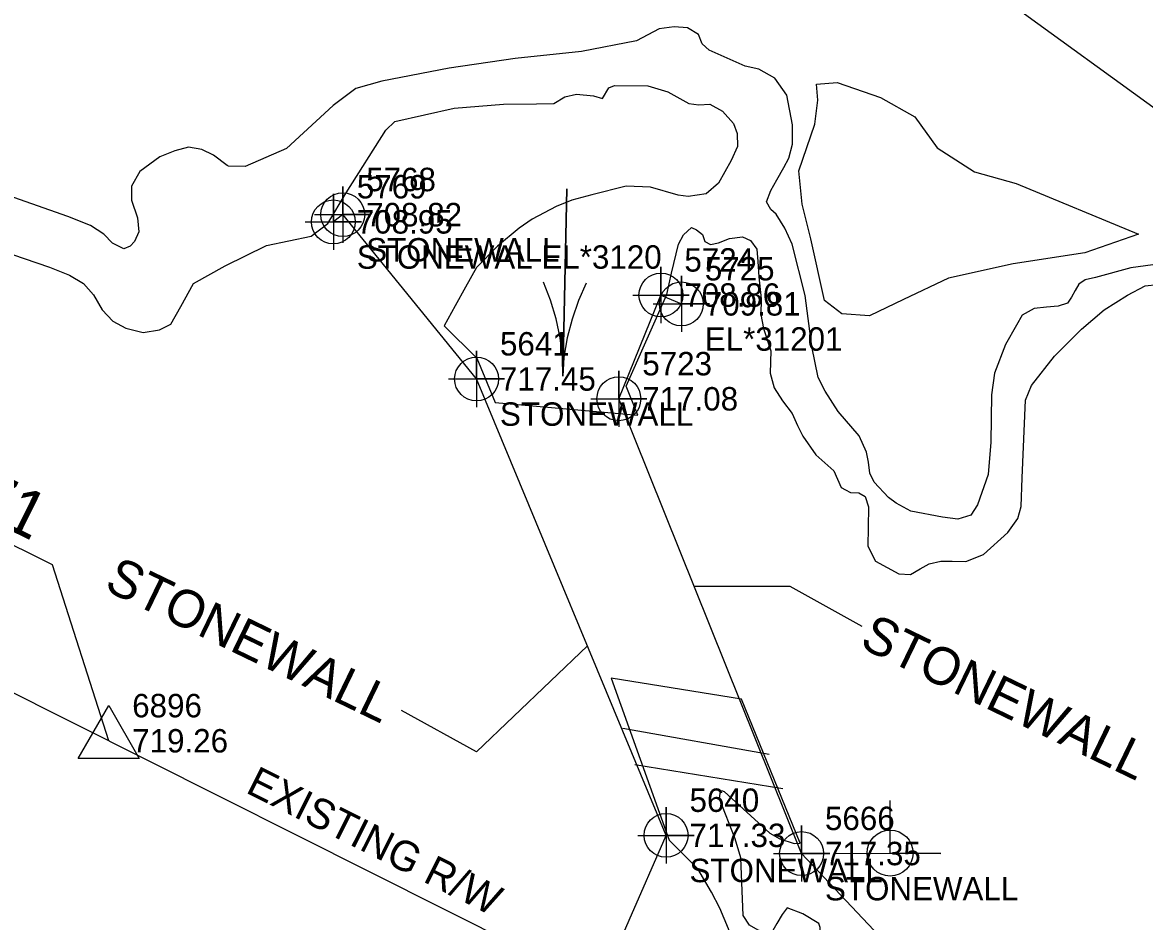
# Model space of a CAD drawing. Extents: x 1516784 to 1522736, y 634838 to 639369.
# Drawn here: x 1519853.3 to 1519973, y 638459.4 to 638555.4 of the extents above; entities that cross this region are included whole.
import ezdxf

# ---------------------------------------------------------------- set-up
doc = ezdxf.new("R2010")
doc.units = 0
for name, color, linetype in [('Exist Hydro River Flow Arrow CELL', 7, 'Continuous'), ('Exist Hydro Stream or Body of Water Text', 7, 'Continuous'), ('Exist Other Culture Area Outline', 7, 'Continuous'), ('Exist Right of Way Line', 7, 'Continuous'), ('Exist Right of Way Line Text', 7, 'Continuous'), ('Exist Right of Way Monument CELL', 7, 'Continuous'), ('Exist Right of Way Monument Cogo Elevation', 7, 'Continuous'), ('Exist Right of Way Monument Cogo Number', 7, 'Continuous'), ('Exist Right of Way Monument Leader', 7, 'Continuous'), ('Exist Right of Way Monument Text', 7, 'Continuous'), ('Exist Structure Minor Head and End Wall', 7, 'Continuous'), ('Exist Structure Minor Head and End Wall Cogo Comment', 7, 'Continuous'), ('Exist Structure Minor Head and End Wall Cogo Elevation', 7, 'Continuous'), ('Exist Structure Minor Head and End Wall Cogo Number', 7, 'Continuous'), ('Exist Structure Minor Head and End Wall Cogo Point CELL', 7, 'Continuous'), ('Exist Structure Minor Head and End Wall Leader', 7, 'Continuous'), ('Exist Structure Minor Head and End Wall Text', 7, 'Continuous'), ('Exist Utilities Power Joint Use Telephone CELL', 7, 'Continuous'), ('Exist Utilities Sanitary Sewer UG Line', 7, 'Continuous'), ('Exist Vegetation Hedge Row', 7, 'Continuous')]:
    doc.layers.add(name, color=color, linetype=linetype)

msp = doc.modelspace()

# ---------------------------------------------------------------- linework, layer by layer
at = {"layer": 'Exist Hydro River Flow Arrow CELL'}
msp.add_line((1519911.15, 638527.59), (1519911.15, 638527.59), dxfattribs=at)
msp.add_lwpolyline([(1519913.44, 638527.55), (1519912.61, 638525.68), (1519911.93, 638523.71), (1519911.41, 638521.69), (1519911.06, 638519.64), (1519910.94, 638517.6), (1519911.37, 638537.59), (1519910.94, 638517.6), (1519910.91, 638519.65), (1519910.64, 638521.7), (1519910.21, 638523.75), (1519909.61, 638525.74), (1519908.87, 638527.64)], dxfattribs=at)
at = {"layer": 'Exist Hydro Stream or Body of Water Text'}
for p, q in [((1519898.81, 638550.48), (1519891.63, 638549.08)), ((1519893.03, 638544.8), (1519899.36, 638546.22)), ((1519858.13, 638534.64), (1519852.36, 638536.68)), ((1519850.83, 638531.07), (1519856.18, 638529.25)), ((1519959.93, 638506.77), (1519960.29, 638515.04))]:
    msp.add_line(p, q, dxfattribs=at)
for points in [[(1519935.45, 638544.42), (1519934.83, 638547.6), (1519933.54, 638549.42), (1519931.86, 638550.36), (1519930.37, 638550.68), (1519926.53, 638552.41), (1519925.8, 638553.07), (1519925.4, 638554.06), (1519924.25, 638554.77), (1519922.8, 638554.89), (1519921.21, 638554.69), (1519918.81, 638553.38), (1519912.91, 638552.26), (1519905.84, 638551.5), (1519898.81, 638550.48)], [(1519891.63, 638549.08), (1519888.87, 638548.32), (1519886.43, 638546.49), (1519881.46, 638541.91), (1519877.06, 638540), (1519875.26, 638540.02), (1519875.12, 638540.1), (1519873.68, 638541.19), (1519872.43, 638541.79), (1519870.99, 638542.05), (1519869.53, 638541.65), (1519867.94, 638541.01), (1519865.81, 638539.47), (1519864.92, 638537.88), (1519864.94, 638536.38), (1519865.56, 638534.52), (1519865.7, 638533), (1519865.24, 638531.98), (1519864.79, 638531.47), (1519864.11, 638531.22), (1519862.91, 638531.81), (1519861.97, 638532.75), (1519860.55, 638533.68), (1519858.13, 638534.64)], [(1519899.36, 638546.22), (1519904.62, 638546.64), (1519908.14, 638546.66), (1519909.96, 638546.71), (1519911.16, 638547.41), (1519912.39, 638547.69), (1519914.19, 638547.53), (1519915.18, 638547.23), (1519915.84, 638548.39), (1519916.46, 638548.63), (1519920.02, 638548.61), (1519922.14, 638547.95), (1519924.37, 638546.71), (1519925.46, 638546.58), (1519926.6, 638546.64), (1519927.97, 638545.88), (1519929.15, 638544.59)], [(1519856.18, 638529.25), (1519858.31, 638528.38), (1519859.79, 638527.52), (1519860.86, 638526.28), (1519861.78, 638524.69), (1519862.94, 638523.5), (1519864.31, 638522.74), (1519866.16, 638522.28), (1519867.92, 638522.56), (1519869.12, 638523.18), (1519870.17, 638525.06), (1519871.54, 638527.5), (1519874.93, 638529.38), (1519879.32, 638531.57), (1519884.08, 638532.54), (1519885.86, 638533.9), (1519887.81, 638537.19), (1519892.06, 638543.86), (1519893.03, 638544.8)], [(1519929.15, 638544.59), (1519929.54, 638543.51), (1519929.58, 638542.12), (1519928.89, 638540.62), (1519927.53, 638538.2), (1519926.21, 638537.07), (1519924.3, 638536.79)], [(1519933.11, 638535.39), (1519932.67, 638536.2), (1519933.11, 638537.41), (1519933.76, 638538.56), (1519934.5, 638539.88), (1519935.04, 638540.87), (1519935.45, 638542.36), (1519935.45, 638544.42)], [(1519924.3, 638536.79), (1519923.23, 638536.92), (1519920.29, 638537.78), (1519917.68, 638537.89), (1519914.03, 638536.98), (1519911.91, 638536.38), (1519910.23, 638535.73)], [(1519910.23, 638535.73), (1519907.68, 638534.36), (1519906.29, 638533.4)], [(1519937.48, 638520.77), (1519936.78, 638526.24), (1519935.41, 638531.71), (1519934.62, 638533.42), (1519933.68, 638534.89), (1519933.11, 638535.39)], [(1519906.29, 638533.4), (1519903.98, 638531.48), (1519901.71, 638529.2), (1519900.54, 638527.1)], [(1519922.51, 638528.59), (1519923.29, 638531.7), (1519923.8, 638532.7), (1519924.65, 638533.49), (1519925.2, 638533.24), (1519925.83, 638532.74), (1519926.1, 638531.99), (1519926.67, 638531.67), (1519927.55, 638531.84), (1519928.71, 638532.29), (1519930.1, 638532.49), (1519930.94, 638532.09), (1519931.63, 638531.16), (1519931.74, 638529.84), (1519931.84, 638528.23), (1519932.11, 638525.86), (1519932.05, 638524.18), (1519932.34, 638522.7), (1519933.14, 638520.31)], [(1519900.54, 638527.1), (1519899.45, 638525.12), (1519898.26, 638523), (1519901.76, 638519.55), (1519903.72, 638514.8), (1519918.92, 638513.44), (1519917.7, 638516.56), (1519922.02, 638526.34), (1519922.51, 638528.59)], [(1519982.74, 638528.46), (1519980.85, 638528.87), (1519976.88, 638529.11), (1519973.89, 638529.5), (1519971.54, 638529.18), (1519967.76, 638528.13)], [(1519967.76, 638528.13), (1519966.66, 638527.9), (1519965.98, 638527.43), (1519965.59, 638526.74), (1519965.19, 638526.03), (1519964.76, 638525.4), (1519963.78, 638525.08), (1519962.54, 638524.97), (1519961.21, 638524.82), (1519959.94, 638524.11), (1519959.32, 638523.07), (1519958.16, 638521), (1519956.98, 638517.95), (1519956.66, 638515.61)], [(1519968.67, 638524.68), (1519971.17, 638526.27), (1519973.04, 638527.24), (1519975.68, 638527.54), (1519978.33, 638527.38), (1519979.68, 638527.48), (1519982.2, 638526.74)], [(1519960.29, 638515.04), (1519960.92, 638516.63), (1519963.37, 638519.75), (1519966.26, 638522.64), (1519968.67, 638524.68)], [(1519933.14, 638520.31), (1519933.07, 638517.93), (1519933.47, 638516.37), (1519934.38, 638514.99), (1519935.41, 638513.63), (1519935.97, 638512.34), (1519936.55, 638511.2), (1519937.93, 638509.23), (1519939.84, 638507.5)], [(1519942.54, 638511.25), (1519940.32, 638513.84), (1519938.93, 638516.01), (1519938.16, 638517.48), (1519937.48, 638520.77)], [(1519956.66, 638515.61), (1519956.6, 638510.59), (1519956.3, 638507.14), (1519955.16, 638503.87), (1519954.45, 638502.8), (1519953.08, 638502.36), (1519951.45, 638502.57), (1519948.06, 638503.21), (1519946.48, 638504.06)], [(1519946.48, 638504.06), (1519945.66, 638504.68), (1519944.14, 638506.31), (1519943.68, 638507.28), (1519943.54, 638508.43), (1519943.32, 638509.52), (1519942.54, 638511.25)], [(1519939.84, 638507.5), (1519940.64, 638505.74), (1519941.08, 638505.47), (1519941.63, 638505.2), (1519942.5, 638505.16), (1519943.17, 638504.77), (1519943.53, 638503.66), (1519943.5, 638501.48), (1519943.48, 638499.46), (1519944.28, 638497.89), (1519946.76, 638496.53)], [(1519946.76, 638496.53), (1519948.02, 638496.46), (1519949.05, 638497.05), (1519950.03, 638497.6), (1519951.26, 638497.89), (1519952.48, 638497.86), (1519953.91, 638497.84), (1519955.81, 638498.59), (1519958.39, 638500.95), (1519959.48, 638502.42), (1519959.81, 638503.7), (1519959.93, 638506.77)], [(1519929.31, 638468.26), (1519927.66, 638472.51), (1519927.72, 638473.13), (1519927.87, 638473.4), (1519928.15, 638473.29), (1519933, 638468.84), (1519934.1, 638468.26), (1519935.63, 638467.75), (1519936.26, 638467.78), (1519930.01, 638483.14), (1519916.08, 638485.4), (1519922.29, 638468.11)], [(1519932.56, 638440.27), (1519932.72, 638444.75), (1519931.9, 638448.64), (1519930.35, 638453.17), (1519929.31, 638455.96), (1519928.6, 638458.66), (1519927.69, 638460.85), (1519926.8, 638462.57), (1519925.35, 638465.04), (1519922.29, 638468.11)], [(1519942.07, 638440.93), (1519939.23, 638448.92), (1519938.58, 638452.07), (1519938.39, 638458.8), (1519938.25, 638459.23), (1519936.52, 638460.26), (1519934.88, 638460.9), (1519934.32, 638460.18), (1519933.78, 638459.21), (1519933.32, 638458.45), (1519932.53, 638458.28), (1519931.77, 638458.51), (1519930.86, 638459.03), (1519930.19, 638460.05), (1519929.92, 638466.23), (1519929.31, 638468.26)]]:
    msp.add_lwpolyline(points, dxfattribs=at)
at = {"layer": 'Exist Other Culture Area Outline'}
for p, q in [((1519917.33, 638480.07), (1519932.94, 638477.29)), ((1519918.6, 638476.18), (1519934.42, 638473.62))]:
    msp.add_line(p, q, dxfattribs=at)
at = {"layer": 'Exist Right of Way Line'}
msp.add_line((1519196.36, 638813.06), (1519977, 638421.24), dxfattribs=at)
at = {"layer": 'Exist Right of Way Monument CELL'}
msp.add_line((1519862.5, 638478.71), (1519862.5, 638478.71), dxfattribs=at)
msp.add_lwpolyline([(1519859.25, 638476.82), (1519862.5, 638482.46), (1519865.75, 638476.82)], close=True, dxfattribs=at)
at = {"layer": 'Exist Right of Way Monument Leader'}
msp.add_lwpolyline([(1519862.5, 638478.71), (1519856.5, 638497.49), (1519829.5, 638510.9)], dxfattribs=at)
at = {"layer": 'Exist Structure Minor Head and End Wall'}
for points in [[(1519913.44, 638450.94), (1519914.06, 638450.55), (1519921.95, 638468.62), (1519901.73, 638517.32), (1519887.46, 638534.85), (1519886.46, 638534.08)], [(1519957.78, 638444.04), (1519936.4, 638466.68), (1519916.91, 638515.2), (1519921.4, 638526.27), (1519923.58, 638525.33)]]:
    msp.add_lwpolyline(points, dxfattribs=at)
at = {"layer": 'Exist Structure Minor Head and End Wall Cogo Point CELL'}
for points in [[(1519883.46, 638534.08), (1519889.46, 638534.08), (1519886.46, 638534.08), (1519886.46, 638537.08), (1519886.46, 638531.08)], [(1519884.46, 638534.85), (1519890.46, 638534.85), (1519887.46, 638534.85), (1519887.46, 638537.85), (1519887.46, 638531.85)], [(1519918.4, 638526.27), (1519924.4, 638526.27), (1519921.4, 638526.27), (1519921.4, 638529.27), (1519921.4, 638523.27)], [(1519920.58, 638525.33), (1519926.58, 638525.33), (1519923.58, 638525.33), (1519923.58, 638528.33), (1519923.58, 638522.33)], [(1519898.73, 638517.32), (1519904.73, 638517.32), (1519901.73, 638517.32), (1519901.73, 638520.32), (1519901.73, 638514.32)], [(1519913.91, 638515.2), (1519919.91, 638515.2), (1519916.91, 638515.2), (1519916.91, 638518.2), (1519916.91, 638512.2)], [(1519918.95, 638468.62), (1519924.95, 638468.62), (1519921.95, 638468.62), (1519921.95, 638471.62), (1519921.95, 638465.62)], [(1519933.4, 638466.68), (1519939.4, 638466.68), (1519936.4, 638466.68), (1519936.4, 638469.68), (1519936.4, 638463.68)]]:
    msp.add_lwpolyline(points, dxfattribs=at)
for centre in [(1519887.46, 638534.85), (1519886.46, 638534.08), (1519921.4, 638526.27), (1519923.58, 638525.33), (1519901.73, 638517.32), (1519916.91, 638515.2), (1519921.95, 638468.62), (1519936.4, 638466.68)]:
    msp.add_circle(centre, 2.34, dxfattribs=at)
at = {"layer": 'Exist Structure Minor Head and End Wall Leader'}
for points in [[(1519924.99, 638495.2), (1519935.14, 638495.2), (1519942.83, 638490.93)], [(1519913.56, 638488.85), (1519901.72, 638477.53), (1519893.74, 638481.94)]]:
    msp.add_lwpolyline(points, dxfattribs=at)
at = {"layer": 'Exist Utilities Power Joint Use Telephone CELL'}
msp.add_line((1519945.85, 638466.72), (1519945.85, 638466.72), dxfattribs=at)
msp.add_lwpolyline([(1519939.91, 638466.72), (1519951.25, 638466.69), (1519945.85, 638466.7), (1519945.85, 638472.35)], dxfattribs=at)
msp.add_circle((1519945.85, 638466.73), 2.45, dxfattribs=at)
at = {"layer": 'Exist Utilities Sanitary Sewer UG Line'}
msp.add_line((1519976.62, 638544.31), (1519814.93, 638661.74), dxfattribs=at)
at = {"layer": 'Exist Vegetation Hedge Row'}
msp.add_lwpolyline([(1519972.36, 638532.78), (1519966.63, 638530.78), (1519958.98, 638529.59), (1519952.07, 638528.06), (1519947.26, 638525.78), (1519943.64, 638524.04), (1519940.7, 638524.25), (1519938.85, 638525.68), (1519937.39, 638532.26), (1519936.48, 638535.97), (1519936.11, 638539.51), (1519937.81, 638544.5), (1519938.15, 638547.07), (1519938.01, 638548.79), (1519940.2, 638548.96), (1519944.82, 638547.34), (1519948.48, 638545.3), (1519950.85, 638541.97), (1519954.84, 638539.42), (1519959.3, 638538.18), (1519972.36, 638532.78)], dxfattribs=at)

# ---------------------------------------------------------------- texts
at = {"layer": 'Exist Right of Way Line Text'}
msp.add_text('EXISTING R/W', height=3.2, rotation=333.3468, dxfattribs=at).set_placement((1519876.99, 638473.23))
at = {"layer": 'Exist Right of Way Monument Cogo Elevation'}
msp.add_text('719.26', height=2.5, dxfattribs=at).set_placement((1519865, 638477.46))
at = {"layer": 'Exist Right of Way Monument Cogo Number'}
msp.add_text('6896', height=2.5, dxfattribs=at).set_placement((1519865, 638481.21))
at = {"layer": 'Exist Right of Way Monument Text'}
msp.add_text('13+60.71', height=5, rotation=333.7092, dxfattribs=at).set_placement((1519829.13, 638512.45))
at = {"layer": 'Exist Structure Minor Head and End Wall Cogo Comment'}
for s, p in [('STONEWALL', (1519889.96, 638529.85)), ('STONEWAL EL*3120', (1519888.96, 638529.08)), ('EL*31201', (1519926.08, 638520.33)), ('STONEWALL', (1519904.23, 638512.32)), ('STONEWALL', (1519924.45, 638463.62)), ('STONEWALL', (1519938.9, 638461.68))]:
    msp.add_text(s, height=2.5, dxfattribs=at).set_placement(p)
at = {"layer": 'Exist Structure Minor Head and End Wall Cogo Elevation'}
for s, p in [('708.82', (1519889.96, 638533.6)), ('708.95', (1519888.96, 638532.83)), ('708.86', (1519923.9, 638525.02)), ('709.81', (1519926.08, 638524.08)), ('717.45', (1519904.23, 638516.07)), ('717.08', (1519919.41, 638513.95)), ('717.33', (1519924.45, 638467.37)), ('717.35', (1519938.9, 638465.43))]:
    msp.add_text(s, height=2.5, dxfattribs=at).set_placement(p)
at = {"layer": 'Exist Structure Minor Head and End Wall Cogo Number'}
for s, p in [('5768', (1519889.96, 638537.35)), ('5769', (1519888.96, 638536.58)), ('5724', (1519923.9, 638528.77)), ('5725', (1519926.08, 638527.83)), ('5641', (1519904.23, 638519.82)), ('5723', (1519919.41, 638517.7)), ('5640', (1519924.45, 638471.12)), ('5666', (1519938.9, 638469.18))]:
    msp.add_text(s, height=2.5, dxfattribs=at).set_placement(p)
at = {"layer": 'Exist Structure Minor Head and End Wall Text'}
for p in [(1519861.87, 638494.88), (1519942.45, 638488.77)]:
    msp.add_text('STONEWALL', height=4, rotation=334.1797, dxfattribs=at).set_placement(p)

doc.saveas('drawing.dxf')
